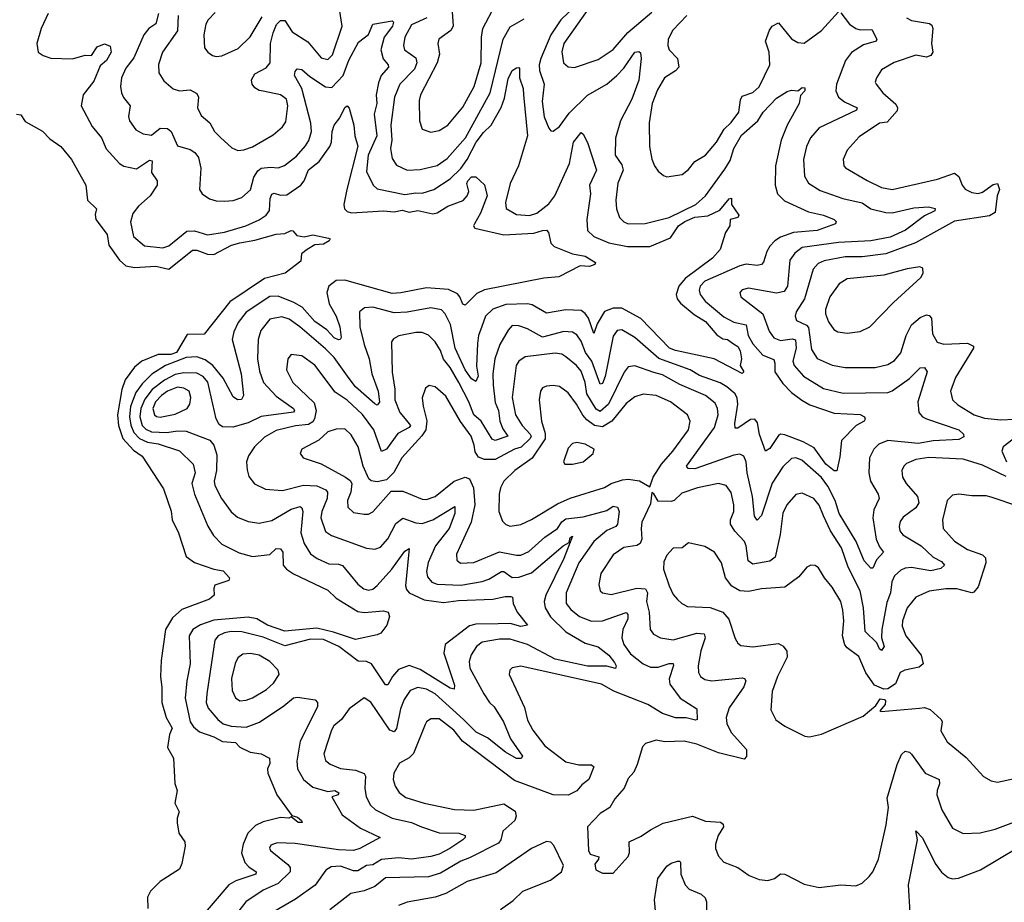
# Model space of a CAD drawing. Extents: x 1954678 to 2060275, y 904822 to 1016299.
# Tile 353 of 467: x 2006400 to 2010987, y 995934 to 1000046. Entities that reach past the tile are written whole.
import ezdxf

# ---------------------------------------------------------------- set-up
doc = ezdxf.new("R2010")
doc.units = 0

msp = doc.modelspace()

# ---------------------------------------------------------------- linework, layer by layer
at = {"layer": '0CON20XD'}
for points in [[(2007138.3, 1000065), (2007135.6, 999994.4), (2007065.7, 999894.3), (2007047.2, 999837.2), (2007047.7, 999797.7), (2007071.6, 999761.6), (2007115, 999723.5), (2007145, 999714.5), (2007195, 999718.9), (2007225, 999701.4), (2007233.3, 999685), (2007228.2, 999635), (2007245, 999599.2), (2007285.7, 999565.7), (2007307.8, 999525), (2007335, 999496.4), (2007389.1, 999449.1), (2007416.6, 999436.6), (2007445, 999438.8), (2007485, 999452.7), (2007581.1, 999508.9), (2007625, 999546.9), (2007639.8, 999570.2), (2007650, 999645), (2007642.5, 999675), (2007615, 999695.2), (2007535, 999713), (2007515, 999715.6), (2007495, 999727.9), (2007482.4, 999745), (2007479.5, 999765), (2007496.1, 999793.9), (2007547.8, 999822.2), (2007566.4, 999845), (2007569, 999935), (2007580.4, 999985), (2007596.5, 1000023.5), (2007615, 1000042.5), (2007635, 1000042.7), (2007669.6, 999989.6), (2007742, 999942), (2007805, 999867.7), (2007835, 999860.8), (2007857.5, 999882.5), (2007902.3, 1000015), (2007856.9, 1000305)], [(2009118.4, 1000195), (2008934.7, 999935), (2008925.3, 999895.3), (2008932.7, 999845), (2008955, 999826.9), (2008985, 999823.5), (2009095, 999860), (2009165, 999907.3), (2009233.7, 999986.3), (2009345, 1000080.9)], [(2008995, 1000115.8), (2008921.3, 1000045), (2008875.2, 999975), (2008827.4, 999865), (2008820, 999835), (2008821.6, 999808.4), (2008843.9, 999745), (2008834.3, 999665), (2008843.3, 999593.3), (2008865, 999540), (2008875, 999528.6), (2008885, 999526.9), (2008915, 999548.2), (2008959.7, 999610.3), (2009045, 999694.6), (2009135, 999746), (2009181.1, 999785), (2009215, 999820.5), (2009265, 999894.5), (2009285, 999898.1), (2009291.7, 999891.7), (2009295.5, 999865), (2009284.6, 999764.6), (2009251.6, 999675), (2009198.4, 999575), (2009175.8, 999494.2), (2009174.1, 999415), (2009205, 999368.9), (2009212, 999345), (2009186.5, 999283.5), (2009177.7, 999205), (2009180.4, 999165), (2009195, 999124.2), (2009214.2, 999104.2), (2009235, 999094.6), (2009313.4, 999096.6), (2009425, 999124), (2009549.6, 999185), (2009595.6, 999224.4), (2009685, 999348.8), (2009710.2, 999389.8), (2009727.2, 999445), (2009761.9, 999508.1), (2009839.2, 999575), (2009863.2, 999615), (2009925, 999679.6), (2009975, 999711.5), (2009995, 999716.7), (2010025, 999713.8), (2010045, 999730), (2010057.9, 999727.9), (2010057.1, 999715), (2010037, 999693), (2010030.6, 999655), (2009975.7, 999554.3), (2009948.1, 999485), (2009921.4, 999365), (2009919.6, 999275), (2009930.4, 999235), (2009962.5, 999202.5), (2010075, 999150.7), (2010145.2, 999135.2), (2010195, 999115.5), (2010204, 999105), (2010200, 999095), (2010115, 999063.6), (2010005.5, 999054.5), (2009945, 999032.1), (2009917.3, 999015), (2009895, 998991.1), (2009880, 998965), (2009865, 998915.8), (2009855, 998905.6), (2009835, 998900.8), (2009785, 998906.4), (2009755, 998899.7), (2009592.5, 998827.5), (2009569.7, 998805), (2009564.7, 998785), (2009569.3, 998765), (2009592.7, 998735), (2009680.8, 998660.8), (2009726.6, 998636.6), (2009784.8, 998624.8), (2009793.5, 998575), (2009816, 998536), (2009862.6, 998482.6), (2009912.9, 998462.9), (2009917.5, 998445), (2009917.8, 998405), (2009955, 998350.4), (2009995, 998308.7), (2010042.9, 998272.9), (2010081.5, 998251.5), (2010195, 998211.9), (2010315, 998205.9), (2010335.7, 998195), (2010339.2, 998185), (2010334.4, 998175.6), (2010296.2, 998155), (2010228.6, 998085), (2010220.7, 998009.3), (2010206.2, 997943.8), (2010195, 997943.8), (2010155, 997974.7), (2010101.7, 998051.7), (2010049.4, 998079.4), (2009965, 998111.4), (2009945, 998114), (2009935, 998108.8), (2009895, 998047.8), (2009875, 998035.8), (2009846.3, 998113.7), (2009837.7, 998167.7), (2009825, 998183.8), (2009805, 998183.4), (2009745, 998142.7), (2009733.2, 998143.2), (2009731.1, 998165), (2009745.7, 998255), (2009742.7, 998282.7), (2009732.9, 998302.9), (2009695, 998335.8), (2009663.4, 998353.4), (2009567.5, 998387.5), (2009523.6, 998415), (2009377.6, 998467.6), (2009265.4, 998565), (2009205, 998600.4), (2009183.1, 998596.9), (2009165, 998571.4), (2009127.3, 998382.7), (2009115, 998350.9), (2009105, 998347.5), (2009065, 998454.6), (2009036.6, 998495), (2009015, 998548.5), (2008995, 998577.5), (2008975, 998590.5), (2008935, 998593.5), (2008835, 998566.9), (2008765.6, 998605.6), (2008725, 998618.9), (2008695, 998621.2), (2008675, 998599.5), (2008637.4, 998532.6), (2008613.1, 998465), (2008603.7, 998396.3), (2008605.2, 998345), (2008615, 998262), (2008630.4, 998225), (2008636.8, 998175), (2008650.1, 998140.1), (2008674.5, 998105), (2008615, 998085.3), (2008601.3, 998091.3), (2008550.4, 998175), (2008515, 998205.3), (2008492, 998265), (2008445.2, 998355), (2008405.3, 998425.3), (2008374.5, 998464.5), (2008359.8, 998505), (2008335.2, 998545.2), (2008305, 998576.4), (2008275, 998587.7), (2008245, 998588.9), (2008166.9, 998573.1), (2008141.2, 998558.8), (2008132.5, 998545), (2008136, 998404), (2008148.5, 998325), (2008148.1, 998275), (2008170.8, 998215), (2008195.9, 998185.9), (2008220, 998155), (2008214.5, 998145.5), (2008162.3, 998117.7), (2008108.6, 998045), (2008085, 998034.5), (2008049.8, 998135), (2007996.8, 998206.8), (2007925, 998273.5), (2007869.7, 998309.7), (2007775, 998435.4), (2007715, 998478.9), (2007665, 998485.6), (2007649.4, 998465), (2007643.1, 998415), (2007673.1, 998355), (2007771.4, 998261.4), (2007781.5, 998225), (2007773.4, 998186.6), (2007765, 998171.6), (2007745, 998159.6), (2007685, 998152.9), (2007595, 998131.1), (2007539.9, 998100.1), (2007493.8, 998055), (2007465.8, 998014.2), (2007457.3, 997985), (2007459.2, 997949.2), (2007467.7, 997917.7), (2007494, 997884), (2007545, 997857.9), (2007625, 997852.7), (2007722.7, 997877.3), (2007783.9, 997873.9), (2007826.7, 997855), (2007834.7, 997844.7), (2007832.8, 997815), (2007807.7, 997755), (2007803.5, 997725), (2007825, 997661.4), (2007852.3, 997642.3), (2008016.4, 997583.6), (2008055, 997579.5), (2008081.1, 997588.9), (2008115, 997627.5), (2008152.2, 997697.8), (2008185, 997723.8), (2008245, 997701.4), (2008275, 997698.9), (2008325, 997715.7), (2008427.9, 997777.9), (2008427.8, 997745), (2008400.2, 997675), (2008336.5, 997595), (2008303.1, 997516.9), (2008294.7, 997475), (2008299.6, 997449.6), (2008320, 997425), (2008345, 997416.3), (2008455, 997411.6), (2008555, 997428.9), (2008585, 997438.8), (2008645, 997474.7), (2008655, 997474.2), (2008695, 997447.2), (2008725, 997448.8), (2008785, 997468.8), (2008931.2, 997595), (2008959.5, 997610.5), (2008965, 997632.5), (2008970, 997630), (2008967.5, 997635), (2008975, 997638.8), (2008935.6, 997535), (2008850.8, 997365), (2008843.9, 997335), (2008847.4, 997305), (2008873.1, 997263.1), (2008945, 997193.1), (2009035, 997141.2), (2009095, 997124.5), (2009145, 997085.3), (2009170.6, 997050.6), (2009178.8, 997035), (2009175, 997022.9), (2009135, 997034.1), (2009045, 997034.4), (2008895, 997066.8), (2008765.5, 997135), (2008685, 997159.6), (2008635, 997159.6), (2008555, 997145.7), (2008527.5, 997125), (2008503.8, 997086.2), (2008494.7, 997055.3), (2008497.2, 997025), (2008562.8, 996905), (2008589.3, 996865), (2008610.4, 996845), (2008654.6, 996775), (2008685.9, 996695), (2008741.8, 996615), (2008736.6, 996603.4), (2008715, 996603), (2008663.1, 996633.1), (2008580, 996700), (2008526.8, 996726.8), (2008466.9, 996785), (2008335, 996904.5), (2008295, 996926.4), (2008255, 996933.8), (2008219.2, 996920.8), (2008191, 996879), (2008173.8, 996835), (2008156.1, 996743.9), (2008145, 996727.9), (2008125, 996735.3), (2008035.8, 996865.8), (2008005, 996886), (2007935.3, 996834.7), (2007899.5, 996785), (2007863.8, 996755), (2007852.1, 996735), (2007816.9, 996625), (2007825, 996594.4), (2007847.2, 996577.2), (2007895, 996556.5), (2007965, 996549.4), (2008005, 996533.6), (2008011.8, 996521.8), (2008007.3, 996465), (2008014.7, 996425), (2008035, 996386.5), (2008058.2, 996365), (2008135, 996326.1), (2008225, 996305.7), (2008272.5, 996285)], [(2008413.4, 1000103.4), (2008419.4, 1000015), (2008408.2, 999995), (2008352.7, 999955), (2008347.7, 999935), (2008355.7, 999885), (2008345.3, 999845), (2008266.7, 999695), (2008260.8, 999669.3), (2008262.7, 999575), (2008275.5, 999535.5), (2008315, 999521.1), (2008355, 999529.1), (2008394.6, 999555), (2008465, 999638.5), (2008517.5, 999735), (2008549.3, 999845), (2008550.8, 999965), (2008556.9, 1000005), (2008615, 1000113.8)], [(2006532.4, 1000075), (2006500.2, 1000005), (2006480.4, 999935), (2006485.7, 999895), (2006509.3, 999879.3), (2006545, 999867.1), (2006645.9, 999864.1), (2006705, 999880), (2006735, 999878.8), (2006760.8, 999919.2), (2006795, 999932.6), (2006822.4, 999922.4), (2006825.8, 999895), (2006805, 999856.4), (2006775, 999831.2), (2006745, 999758.6), (2006696.2, 999695), (2006687.1, 999645), (2006737.7, 999547.7), (2006780.7, 999495), (2006803.6, 999443.6), (2006865.3, 999375.3), (2006885, 999363.8), (2006945, 999350.9), (2007005, 999391.5), (2007018, 999388), (2007015, 999333.3), (2007040, 999295), (2007041.4, 999275), (2007008.2, 999225), (2006952.9, 999177.1), (2006927.1, 999142.9), (2006917.1, 999102.9), (2006930.4, 999035), (2006981.9, 998991.9), (2007066.6, 998983.4), (2007095, 998992.5), (2007179.5, 999060.5), (2007215, 999061.3), (2007275, 999043.2), (2007355, 999055.3), (2007454, 999086), (2007515, 999112.7), (2007548.5, 999135), (2007563.3, 999156.8), (2007567.7, 999212.3), (2007575, 999233.3), (2007585, 999236.9), (2007615, 999227.6), (2007645, 999230), (2007710, 999275), (2007725.1, 999294.9), (2007745, 999346.3), (2007794.6, 999385.4), (2007844.8, 999455), (2007853.3, 999475), (2007856.1, 999525), (2007864.5, 999555), (2007891.7, 999588.2), (2007915, 999636.2), (2007925, 999643.8), (2007935, 999633.3), (2007956.7, 999555), (2007961.1, 999505), (2007975.9, 999455.9), (2007923.7, 999255), (2007909.6, 999185), (2007913.9, 999163.9), (2007925, 999151.9), (2007946, 999146), (2008095, 999154.8), (2008145, 999150.5), (2008182.2, 999157.8), (2008215, 999149.6), (2008255, 999156.3), (2008325, 999142), (2008345, 999145.3), (2008395, 999176.8), (2008466.8, 999203.2), (2008484.6, 999225), (2008491.8, 999245), (2008483.3, 999283.3), (2008487.1, 999295), (2008505, 999313.6), (2008524.3, 999314.3), (2008566.2, 999276.2), (2008577.1, 999225), (2008546.8, 999145), (2008518.4, 999095), (2008514.7, 999085), (2008520, 999075), (2008655, 999043.8), (2008795, 999050.4), (2008835, 999064.1), (2008854.6, 999064.6), (2008864.1, 999054.1), (2008874.7, 999005), (2008889.8, 998989.7), (2008975.6, 998955.6), (2009035, 998944.7), (2009082.5, 998915), (2009078.8, 998905), (2009055, 998895.6), (2009010.5, 998899.5), (2008912.3, 998847.7), (2008842, 998842), (2008565, 998787.7), (2008530, 998770), (2008475, 998716), (2008465, 998720.8), (2008451.1, 998755), (2008439, 998769), (2008398.3, 998788.3), (2008295, 998796.6), (2008175, 998772.5), (2008135, 998770.6), (2007915, 998831.8), (2007875, 998830.9), (2007840, 998805), (2007831.4, 998775), (2007841.5, 998721.5), (2007874, 998665), (2007891.9, 998615), (2007897.2, 998565), (2007893.6, 998556.4), (2007885.4, 998554.6), (2007865, 998564.2), (2007830.6, 998600.6), (2007775, 998639.7), (2007716.5, 998706.5), (2007677.7, 998727.7), (2007605, 998756.9), (2007565, 998755.6), (2007455, 998683.3), (2007417.3, 998635), (2007398.1, 998591.9), (2007390, 998555), (2007432.4, 998395), (2007443.4, 998295), (2007433.5, 998276.5), (2007415, 998274.1), (2007395, 998288.9), (2007348.1, 998375), (2007299.2, 998435), (2007265, 998460.6), (2007225, 998475.6), (2007175, 998472.5), (2007079.3, 998435), (2007016.3, 998393.7), (2006970.1, 998349.9), (2006940.7, 998309.3), (2006916.8, 998243.2), (2006911.1, 998195), (2006917.2, 998157.2), (2006932, 998122), (2006957.6, 998095), (2006995, 998077.4), (2007045, 998069.7), (2007145, 998036.6), (2007209.1, 997975), (2007217.1, 997935), (2007202.1, 997885), (2007214.7, 997835), (2007276.5, 997686.5), (2007303.3, 997643.3), (2007342, 997602), (2007422.2, 997562.2), (2007485, 997544.2), (2007565, 997554.5), (2007595, 997581.4), (2007615, 997580), (2007625.3, 997565), (2007628.1, 997505), (2007643.3, 997485), (2007675, 997464), (2007835, 997387.1), (2007875, 997351.1), (2007975, 997288.2), (2008005, 997284.2), (2008095, 997291.5), (2008116, 997285), (2008122.5, 997265), (2008111.2, 997225), (2008082.7, 997187.3), (2008065, 997179.2), (2007965, 997157.8), (2007862.8, 997192.8), (2007785, 997210.9), (2007635, 997197.4), (2007554.9, 997224.9), (2007505, 997254.8), (2007465, 997262.7), (2007305, 997247.8), (2007242.9, 997227.1), (2007206, 997204), (2007189.8, 997175), (2007194.7, 997045.3), (2007178.7, 996965), (2007171.1, 996885), (2007194.1, 996774.1), (2007210.5, 996750.5), (2007238.5, 996728.5), (2007305, 996705.2), (2007345, 996682.3), (2007405, 996678.1), (2007426.2, 996656.2), (2007473.1, 996633.1), (2007525, 996625.6), (2007563.8, 996605), (2007565, 996580), (2007554.4, 996555), (2007555.5, 996535), (2007598.2, 996435), (2007667.7, 996337.7), (2007695, 996330), (2007713.3, 996315), (2007715.5, 996305), (2007697.5, 996305), (2007665, 996331.2), (2007654.4, 996325.6), (2007615, 996328.5), (2007535, 996309.1), (2007498, 996292), (2007462.6, 996255), (2007441.1, 996205), (2007434.2, 996164.2), (2007449.3, 996119.3), (2007468.1, 996098.1), (2007502.5, 996075), (2007500, 996065), (2007407, 996033), (2007374.8, 996015.2), (2007237.2, 995855)], [(2007047.1, 1000075), (2007035, 1000025.8), (2007001.2, 1000005), (2006978.6, 999975), (2006931.4, 999868.6), (2006895, 999820), (2006873.8, 999775), (2006869.1, 999735), (2006874.5, 999705), (2006884, 999684), (2006915.6, 999645), (2006907.8, 999595), (2006912.2, 999575), (2006941.9, 999531.9), (2006975, 999513.6), (2007015, 999508.2), (2007055, 999540), (2007089.1, 999539.1), (2007105.3, 999525), (2007135, 999458.6), (2007195, 999440.9), (2007216.6, 999426.6), (2007233.3, 999403.3), (2007244.6, 999354.6), (2007238.6, 999255), (2007250, 999235), (2007285, 999211.1), (2007315, 999201.8), (2007355, 999200), (2007395, 999203.6), (2007435, 999217.1), (2007475, 999252.9), (2007491.7, 999311.7), (2007509, 999341), (2007525, 999353.3), (2007568.8, 999358.8), (2007605, 999355.3), (2007633.7, 999366.3), (2007689.5, 999410.5), (2007732.1, 999457.9), (2007746.7, 999483.3), (2007759, 999525), (2007756.9, 999563.1), (2007714.8, 999724.8), (2007680, 999785), (2007682.7, 999805), (2007693.1, 999816.9), (2007715, 999813.1), (2007751.3, 999781.3), (2007825, 999733.5), (2007855, 999730.3), (2007907.5, 999785), (2007933.1, 999856.9), (2007978.7, 999941.3), (2008025, 999977.1), (2008045.7, 1000024.3), (2008135, 1000040), (2008141.4, 1000035), (2008136.8, 1000015), (2008097.5, 999965), (2008082.4, 999905), (2008093.4, 999863.4), (2008117.1, 999835), (2008117.9, 999825), (2008084.2, 999785), (2008072, 999752), (2008061.3, 999695), (2008064.2, 999655), (2008051.3, 999605), (2008064.2, 999505), (2008023.8, 999415), (2008015, 999338), (2008047.5, 999275), (2008065, 999257.3), (2008195, 999231.4), (2008245, 999239.7), (2008275, 999237.5), (2008329.4, 999255), (2008405, 999304.8), (2008455, 999351.7), (2008485, 999393.9), (2008527.2, 999475), (2008560.4, 999519.6), (2008596.7, 999555), (2008643, 999637), (2008659.3, 999680.7), (2008675, 999770), (2008695, 999809.4), (2008715, 999820.8), (2008725, 999823.3), (2008728.6, 999818.6), (2008728, 999775), (2008745.2, 999725.2), (2008746.7, 999695), (2008765.2, 999505), (2008724.2, 999365), (2008685, 999282.9), (2008663.3, 999193.3), (2008665.9, 999165.9), (2008715, 999137.6), (2008775, 999133.8), (2008809.2, 999145), (2008865, 999187.5), (2008892.3, 999225), (2008961.9, 999375), (2008980.4, 999475), (2009015, 999520), (2009025, 999512.5), (2009045, 999473.8), (2009086.8, 999345), (2009054.8, 999275), (2009059.2, 999235), (2009041.6, 999115), (2009045, 999064.2)], [(2007311.2, 1000078.8), (2007278.5, 1000045), (2007267.3, 1000025), (2007258.2, 999975), (2007261.4, 999915), (2007276, 999895), (2007298.9, 999878.9), (2007315, 999874.5), (2007342, 999878), (2007418.3, 999911.7), (2007473.5, 999966.5), (2007530.4, 1000059.6)], [(2010225, 1000077.5), (2010265, 1000025.5), (2010295, 1000005.4), (2010315, 999998.9), (2010369.5, 999999.5), (2010392.9, 999955), (2010390, 999945), (2010330.8, 999929.3), (2010275, 999892.7), (2010247.8, 999855), (2010205.3, 999745), (2010201.3, 999715), (2010214.6, 999685), (2010242.3, 999662.3), (2010300.8, 999635), (2010298.6, 999625), (2010125, 999541.8), (2010084.3, 999495.7), (2010064.7, 999455), (2010051.1, 999395), (2010056.7, 999316.7), (2010074.2, 999284.2), (2010129.3, 999250.7), (2010235, 999212.4), (2010325, 999192.6), (2010365, 999164.7), (2010435, 999147.6), (2010465, 999145.7), (2010565, 999168.9), (2010633.5, 999173.5), (2010665, 999166), (2010662.5, 999155), (2010615, 999131.3), (2010526, 999065), (2010455, 999033.3), (2010365, 999015.1), (2010215, 999007), (2010045, 998983.8), (2010011.4, 998958.6), (2009987.8, 998925), (2009977.6, 998805), (2009960.8, 998779.2), (2009925, 998771.2), (2009795.4, 998794.6), (2009765, 998786.5), (2009754.2, 998774.2), (2009759.2, 998755), (2009862.7, 998675), (2009891.8, 998595), (2009913.7, 998563.7), (2009945, 998550.7), (2009998.3, 998558.3), (2010014.7, 998554.7), (2010017.6, 998515), (2010001.2, 998455), (2010007.6, 998435), (2010050.8, 998385), (2010145, 998328), (2010236.4, 998306.4), (2010445, 998308.1), (2010465, 998316.4), (2010545.8, 998374.2), (2010595, 998423.1), (2010615, 998425.6), (2010628.2, 998405), (2010583.3, 998265), (2010587.9, 998215), (2010605, 998195.5), (2010625, 998185.4), (2010774.4, 998135), (2010796.9, 998115), (2010797.6, 998102.4), (2010775, 998089.2), (2010655, 998083.5), (2010585, 998071.2), (2010444.8, 998085.2), (2010402.3, 998067.7), (2010379.6, 998045), (2010359.3, 998005), (2010355.3, 997935), (2010364.1, 997895), (2010400, 997835), (2010404.6, 997815), (2010378.6, 997761.4), (2010374.3, 997725), (2010390.3, 997625), (2010405, 997589.4), (2010424, 997565), (2010391.1, 997528.9), (2010375, 997490.8), (2010365, 997490.6), (2010333.6, 997525), (2010297, 997615), (2010218.3, 997745), (2010199.1, 997805), (2010165, 997872.9), (2010135, 997913.5), (2010043.4, 997993.4), (2010015, 998004.7), (2009995, 998001.6), (2009955, 997963.1), (2009905, 997885.6), (2009855, 997735.7), (2009835, 997714.3), (2009823.3, 997733.3), (2009813.8, 997825), (2009789.7, 997935), (2009784.7, 997985), (2009772.9, 998012.9), (2009755, 998020.8), (2009726.2, 998016.2), (2009545, 997953), (2009514.7, 997954.7), (2009506.7, 997965), (2009637, 998145), (2009653.4, 998205), (2009650.2, 998235), (2009639.5, 998259.5), (2009595, 998295.2), (2009475, 998346.2), (2009395, 998391), (2009355, 998402.5), (2009265, 998433.4), (2009235, 998427.9), (2009216, 998404), (2009142.4, 998255), (2009105, 998219.7), (2009085, 998231.3), (2009042.5, 998302.5), (2009033.7, 998355), (2009015, 998408.8), (2008993.3, 998435), (2008945, 998475.4), (2008925, 998486.7), (2008895, 998491.6), (2008755, 998475.4), (2008725, 998455.5), (2008713.4, 998435), (2008694.8, 998285), (2008710, 998205), (2008741.2, 998155), (2008778.9, 998115), (2008783.3, 998105), (2008778.4, 998095), (2008736, 998054), (2008705, 998044.4), (2008615, 997997), (2008565, 997997.4), (2008538.1, 998008.1), (2008522, 998032), (2008516.6, 998063.4), (2008503.6, 998105), (2008453.8, 998173.8), (2008385, 998291.1), (2008335, 998335.6), (2008308.3, 998341.7), (2008290.7, 998329.3), (2008275.5, 998284.5), (2008279.3, 998245), (2008297.3, 998177.3), (2008292.4, 998135), (2008273.6, 998106.4), (2008180.8, 998005), (2008143.8, 997936.2), (2008108.7, 997901.3), (2008065, 997893.1), (2008037.6, 997897.6), (2008025.9, 997905.9), (2008000.8, 997965), (2007976.8, 998055), (2007945, 998111.5), (2007915, 998139.1), (2007875, 998137.9), (2007836, 998125), (2007793.2, 998086.8), (2007714.3, 998045), (2007706.2, 998025), (2007721.2, 998005), (2007805, 997976.7), (2007918.1, 997915), (2007939.3, 997899.3), (2007947.5, 997885), (2007942.5, 997845), (2007927.9, 997805), (2007929.5, 997775), (2007955, 997749.5), (2008005, 997741.2), (2008025, 997741.8), (2008045, 997752.5), (2008130.7, 997849.3), (2008185, 997849.1), (2008275, 997811.1), (2008295, 997810), (2008335, 997824.7), (2008424.8, 997895.2), (2008475, 997913.8), (2008495, 997906.1), (2008514.8, 997864.8), (2008520.5, 997785), (2008503.1, 997705), (2008435.4, 997555), (2008437.1, 997527.1), (2008453.3, 997513.3), (2008515, 997516.5), (2008635, 997565.7), (2008715, 997550.3), (2008735, 997551.6), (2008771.9, 997568.1), (2008846.2, 997635), (2008905, 997674.7), (2008925, 997706.3), (2008945, 997720.9), (2009025, 997728.9), (2009135, 997759.5), (2009165, 997779.3), (2009184.8, 997774.8), (2009192.5, 997755), (2009185.3, 997694.7), (2009176.9, 997685), (2009135, 997666.6), (2009075, 997615.3), (2009005.3, 997515), (2008945.3, 997375), (2008945.9, 997325), (2008967.5, 997297.5), (2009007.3, 997265), (2009063.9, 997243.9), (2009115, 997244.8), (2009225, 997283.6), (2009232.9, 997275), (2009232.5, 997255), (2009210.5, 997205), (2009205.8, 997165), (2009215.2, 997135), (2009245, 997091.3), (2009304.5, 997045), (2009339.4, 997029.4), (2009375, 997029.3), (2009425, 997045.7), (2009445, 997045.5), (2009446.1, 997036.1), (2009425.8, 996975), (2009429.5, 996949.5), (2009476.2, 996885), (2009554.4, 996835), (2009555.6, 996785), (2009548.5, 996781.5), (2009505, 996793.5), (2009455, 996792.5), (2009395, 996813.5), (2009325.6, 996855), (2009167.8, 996917.8), (2009110.3, 996950.3), (2008735, 997033.1), (2008694.6, 997025.4), (2008684.2, 997015), (2008680.8, 996995), (2008751.5, 996841.5), (2008765, 996782.5), (2008790.9, 996735), (2008847, 996663), (2008945, 996587.7), (2009004.1, 996574.1), (2009064.5, 996574.5), (2009074.3, 996565), (2009052.1, 996505), (2009018.8, 996481.2), (2008995, 996452.7), (2008955, 996433.1), (2008885, 996433.9), (2008705, 996501.5), (2008462.9, 996685), (2008422.5, 996735), (2008355, 996788.9), (2008315, 996788.1), (2008295.7, 996775), (2008288.5, 996761.5), (2008235, 996626.5), (2008215, 996606.8), (2008168.8, 996581.2), (2008142.7, 996535), (2008139.6, 996505), (2008149.5, 996475), (2008167.5, 996445), (2008198.8, 996421.2), (2008285, 996395.3), (2008425, 996366.6), (2008515, 996363.3), (2008655, 996392.5), (2008708.1, 996358.1), (2008713.3, 996335), (2008706.7, 996315), (2008650.4, 996265), (2008641.8, 996225), (2008630.5, 996209.5), (2008495, 996140.2), (2008455, 996125.6), (2008360.9, 996069.1), (2008305, 996051.7), (2008105, 996048.2), (2008055, 996007.7), (2008005, 995987.1), (2007943.3, 995975), (2007845, 995898.2)], [(2009507.6, 1000065), (2009442.5, 999997.5), (2009421, 999955), (2009419.1, 999925), (2009426.4, 999905), (2009464.7, 999864.7), (2009470, 999825), (2009455, 999807.3), (2009404.4, 999775), (2009370.6, 999719.4), (2009346.9, 999655), (2009332.1, 999565), (2009334.5, 999455), (2009345.4, 999395.4), (2009357.1, 999365), (2009375, 999340.8), (2009399.1, 999319.1), (2009415, 999314.3), (2009486, 999325), (2009515, 999347.5), (2009545.7, 999385), (2009595.6, 999415), (2009645.4, 999475), (2009681.8, 999535), (2009715, 999567.1), (2009750, 999615), (2009757.4, 999672.6), (2009765, 999688.9), (2009815, 999706.2), (2009845, 999733.1), (2009893.9, 999836.1), (2009891.9, 999895), (2009874.1, 999945), (2009893.6, 999996.4)], [(2009893.6, 999996.4), (2009905.6, 1000015), (2009935, 1000031.4), (2009995, 999956.4), (2010025, 999940), (2010055, 999937.1), (2010134.8, 999995.2), (2010215, 1000082)], [(2008296.4, 1000055), (2008225, 1000021.4), (2008193.8, 999965), (2008188.2, 999925), (2008192.7, 999905), (2008245, 999868), (2008250.4, 999845), (2008240, 999815), (2008170.6, 999745), (2008145.7, 999685), (2008129, 999555), (2008134.3, 999485), (2008127.5, 999445), (2008135, 999399.2), (2008155, 999368.1), (2008205, 999344.8), (2008265, 999348.4), (2008345, 999366.8), (2008391, 999399), (2008477.4, 999495), (2008592.5, 999705), (2008652.4, 999955), (2008685, 1000011.8), (2008750.6, 1000049.4)], [(2010531.9, 1000055), (2010555, 1000041.5), (2010638.4, 1000028.4), (2010649.6, 1000019.6), (2010653.5, 1000005), (2010647.5, 999935), (2010653.5, 999895), (2010645, 999878.6), (2010625, 999871.1), (2010575, 999880.8), (2010473.5, 999846.5), (2010415, 999812.5), (2010390.8, 999775), (2010385.8, 999755), (2010390, 999745), (2010421.1, 999705), (2010482.1, 999652.1), (2010490, 999635), (2010488.3, 999621.7), (2010441.6, 999568.4), (2010405, 999563.9), (2010310.8, 999499.3), (2010255, 999437.5), (2010235.7, 999395), (2010240, 999365), (2010247.5, 999355), (2010347.3, 999297.3), (2010415, 999263.9), (2010465, 999254.7), (2010675, 999302.7), (2010755, 999330), (2010775, 999315.6), (2010790.9, 999275), (2010805, 999256.9), (2010835, 999240.8), (2010865, 999235.3), (2010885, 999242), (2010935, 999277.3), (2010955, 999281.9), (2010964, 999255), (2010953.7, 999225), (2010945, 999147.5), (2010917.8, 999132.2), (2010755, 999106.6), (2010573.9, 999006.1), (2010435, 998955.6), (2010325, 998940.8), (2010245, 998940.2), (2010147, 998923), (2010119.8, 998910.2), (2010096.2, 998883.8), (2010055.8, 998745), (2010017.3, 998685), (2010012.5, 998665), (2010019.5, 998645), (2010065, 998622.3), (2010075, 998611.1), (2010089.4, 998509.4), (2010115, 998466.9), (2010185, 998436.1), (2010245, 998424.7), (2010385, 998425.3), (2010445, 998438.8), (2010475, 998458.5), (2010505, 998493.1), (2010529.2, 998575), (2010555, 998623.5), (2010595, 998657.9), (2010625, 998670), (2010637.5, 998667.5), (2010648.2, 998655), (2010652.2, 998582.2), (2010673.8, 998543.8), (2010705, 998534.7), (2010815, 998538.7), (2010843.1, 998525), (2010842.7, 998515), (2010759.2, 998379.2), (2010735.5, 998315), (2010745.4, 998275.4), (2010770.6, 998250.6), (2010845.7, 998205), (2010895, 998188.7), (2010971.2, 998181.2), (2011034.1, 998184.1)], [(2006385, 999605.8), (2006405, 999602.5), (2006425, 999571.2), (2006505.9, 999525.9), (2006541.3, 999491.3), (2006591.9, 999455), (2006641.2, 999395), (2006708.6, 999275), (2006715.4, 999205), (2006758.6, 999165), (2006752.4, 999137.6), (2006755.6, 999115), (2006807.5, 999045), (2006816.1, 998995), (2006865, 998925.5), (2006895, 998898.8), (2006935, 998890.7), (2007035, 998897.4), (2007095, 998883.3), (2007205, 998972), (2007225, 998972.5), (2007275, 998952.7), (2007305, 998952.5), (2007387.1, 998995), (2007425, 999006.6), (2007495, 999019.1), (2007595, 999047.1), (2007635, 999050), (2007665, 999063.3), (2007672.5, 999062.5), (2007690.5, 999040.5), (2007725, 999034.1), (2007765, 999044), (2007838.3, 999028.3), (2007846.2, 999025), (2007842, 999015), (2007815, 998999.4), (2007775, 998996.9), (2007738.8, 998975), (2007713.3, 998955), (2007709.3, 998920.7), (2007636.7, 998865), (2007540, 998840), (2007378.7, 998731.3), (2007258.9, 998581.1), (2007180.8, 998579.3), (2007130.6, 998495), (2007105, 998486.2), (2007045, 998486.2), (2006969.1, 998455), (2006935, 998426.9), (2006892.1, 998367.9), (2006876.6, 998323.4), (2006856.4, 998205), (2006860.5, 998155), (2006880.7, 998095), (2006930.5, 998040.5), (2006971.5, 998011.5), (2007070.7, 997860.7), (2007105.4, 997755.4), (2007110.9, 997715), (2007140, 997655), (2007175.4, 997545.4), (2007215, 997516.7), (2007305, 997485.7), (2007347.5, 997477.5), (2007377.5, 997445), (2007375, 997432.5), (2007309.5, 997410.5), (2007304.4, 997395.6), (2007306.7, 997365), (2007284.3, 997345.7), (2007155, 997297.5), (2007111.7, 997258.3), (2007079.2, 997205), (2007059.7, 997059.7), (2007055.5, 996985), (2007062.7, 996935), (2007062.1, 996865), (2007082.2, 996795), (2007110.9, 996745), (2007098.5, 996715), (2007089.4, 996655), (2007116.7, 996605), (2007123.6, 996486.4), (2007133.8, 996455), (2007123.3, 996395), (2007142.5, 996355), (2007133.3, 996325), (2007133.9, 996303.9), (2007142, 996255), (2007168.8, 996215), (2007171.2, 996195), (2007156.2, 996115), (2007145, 996087.5), (2007055, 996030), (2007008.8, 995985), (2006995, 995957.5), (2006997.5, 995905)], [(2009045, 999064.2), (2009075.3, 999035.3), (2009145, 999005.7), (2009231.7, 998988.3), (2009335, 998988.8), (2009431.2, 999028.8), (2009469.1, 999085), (2009499.1, 999105), (2009545, 999126), (2009605, 999131.2), (2009661.9, 999158.1), (2009705, 999211.2), (2009716.7, 999215), (2009716, 999185), (2009750.8, 999135), (2009745, 999124.2), (2009710, 999115), (2009708.8, 999085), (2009688, 999055), (2009662.5, 998975), (2009627.3, 998935), (2009500.4, 998839.6), (2009470.8, 998805), (2009458.8, 998765), (2009463.5, 998745), (2009478.9, 998725), (2009542.1, 998672.1), (2009595, 998640.3), (2009647.5, 998577.5), (2009675, 998559.6), (2009697.5, 998555), (2009725, 998535.5), (2009745, 998522.9), (2009756.4, 998503.6), (2009762, 998465), (2009756.2, 998435), (2009773.3, 998405), (2009765, 998396.7), (2009635, 998465.5), (2009455, 998504.3), (2009427.8, 998515), (2009293.5, 998653.5), (2009205, 998701.2), (2009165, 998701.2), (2009124.2, 998685.8), (2009090.5, 998629.5), (2009075, 998584), (2009049.3, 998655), (2009035, 998676.4), (2009015, 998690.2), (2008945, 998694.7), (2008855, 998678.6), (2008786.9, 998716.9), (2008765, 998721.9), (2008665, 998718.4), (2008603.7, 998696.3), (2008570, 998665), (2008553.3, 998616.7), (2008537.6, 998575), (2008532.8, 998537.2), (2008528.5, 998431.5), (2008535.5, 998385), (2008525, 998360.5), (2008505, 998371.8), (2008475, 998414.6), (2008428.8, 998515), (2008407, 998625), (2008382.4, 998675), (2008365, 998694), (2008315, 998703.7), (2008205, 998682.5), (2008145, 998679.4), (2008045, 998705.8), (2008006, 998704), (2007983.5, 998685), (2007985.4, 998615), (2008005, 998532), (2008028.6, 998465), (2008040, 998395), (2008069.6, 998315), (2008076.8, 998263.2), (2008065, 998249.4), (2008055, 998256.2), (2007965, 998335.3), (2007935, 998374.7), (2007865, 998472.2), (2007825, 998511.6), (2007705, 998615.3), (2007655, 998650), (2007621.5, 998661.5), (2007565, 998649.7), (2007522.9, 998597.1), (2007511.1, 998555), (2007507.5, 998465), (2007517.7, 998407.7), (2007536.1, 998355), (2007595, 998291.6), (2007675.3, 998235), (2007680, 998225), (2007675, 998217.5), (2007525, 998196.4), (2007465, 998166.9), (2007393.1, 998146.9), (2007345, 998148.2), (2007329.9, 998159.9), (2007316.2, 998186.2), (2007277.1, 998357.1), (2007255, 998383.4), (2007225, 998398.3), (2007165, 998400.3), (2007125, 998393.1), (2007075, 998366), (2007016.8, 998323.2), (2006982.5, 998277.5), (2006964.1, 998235), (2006959.6, 998195), (2006971.2, 998155), (2006987.6, 998137.6), (2007015, 998126), (2007085, 998121.9), (2007135, 998129.6), (2007175, 998127.9), (2007286, 998086), (2007304, 998064), (2007318.2, 998018.2), (2007317.5, 997945), (2007305.9, 997895), (2007308.8, 997875), (2007340, 997815), (2007385, 997752.5), (2007415, 997728.2), (2007465, 997707.5), (2007515, 997700.7), (2007575, 997712.4), (2007665, 997765.7), (2007706.9, 997776.9), (2007715, 997770.8), (2007718.5, 997755), (2007709.7, 997655), (2007725.2, 997605.2), (2007755, 997557.9), (2007785.6, 997535), (2007840.9, 997510.9), (2007885, 997509.7), (2007903.4, 997503.4), (2007975, 997415.5), (2008003.8, 997393.8), (2008025, 997387.2), (2008045, 997392.6), (2008065, 997408.9), (2008134.2, 997485.8), (2008195, 997568.9), (2008215, 997582.5), (2008197.9, 997407.9), (2008201.5, 997391.5), (2008214.6, 997375), (2008285, 997343.5), (2008375, 997329.8), (2008445, 997339.1), (2008605, 997345.8), (2008661.4, 997358.6), (2008688.4, 997358.4), (2008695.6, 997355), (2008699.5, 997325), (2008717.7, 997285), (2008765.4, 997224.6), (2008735, 997218.2), (2008685, 997231.8), (2008629.2, 997230.8), (2008525, 997229), (2008495, 997222), (2008382.9, 997135), (2008375.3, 997095), (2008425.5, 996944.5), (2008423.9, 996926.1), (2008405, 996931.8), (2008265, 997017.6), (2008215, 997036.2), (2008165, 997018.7), (2008136.3, 996985), (2008115, 996947.5), (2008105, 996947.3), (2008038.8, 997045), (2008016.2, 997055), (2007977.1, 997057.1), (2007886.8, 997125), (2007815, 997157.3), (2007755, 997160.2), (2007635, 997128), (2007535, 997168.8), (2007435, 997194.4), (2007385, 997195.9), (2007355, 997189.5), (2007325.5, 997175), (2007308.5, 997155), (2007271.6, 996905), (2007269.4, 996865), (2007278, 996838), (2007322.7, 996785), (2007348.5, 996765), (2007385, 996754.8), (2007455, 996748.9), (2007517.5, 996772.5), (2007631.1, 996848.9), (2007675, 996885.9), (2007695, 996889.7), (2007777.1, 996877.1), (2007787.5, 996865), (2007787.8, 996845), (2007706.8, 996685), (2007691.9, 996591.9), (2007694.7, 996555), (2007722.9, 996505), (2007765, 996469.7), (2007835, 996449.5), (2007867.5, 996455), (2007886.2, 996443.8), (2007883.8, 996435), (2007854.2, 996425), (2007901.8, 996341.8), (2007988.5, 996278.5), (2008078.8, 996235), (2007985, 996183.8), (2007955.3, 996174.7), (2007885, 996178.4), (2007683.1, 996206.9), (2007598.9, 996211.1), (2007570, 996200), (2007564.5, 996185.5), (2007568.6, 996175), (2007649.1, 996109.1), (2007660.4, 996095), (2007660.8, 996075), (2007605, 996021.9), (2007535, 995990), (2007453.8, 995935), (2007395, 995859.1)], [(2010255, 998585.6), (2010315, 998593.6), (2010360.8, 998615), (2010471.3, 998728.7), (2010598, 998845), (2010608.8, 998865), (2010608, 998888), (2010593.8, 998893.8), (2010535, 998885.5), (2010425, 998855.4), (2010255, 998838.8), (2010217.3, 998815), (2010174.5, 998755), (2010154, 998696), (2010154.2, 998675), (2010168, 998638), (2010192.6, 998602.6), (2010211.1, 998591.1), (2010255, 998585.6)], [(2007055, 998194.3), (2007125, 998207.6), (2007180.4, 998235), (2007192.5, 998255), (2007197.6, 998285), (2007189.6, 998315), (2007165, 998329.5), (2007135, 998333.8), (2007088.5, 998315), (2007060.2, 998295), (2007032.9, 998265), (2007020.8, 998235), (2007028, 998205), (2007037, 998197), (2007055, 998194.3)], [(2008685, 997685.6), (2008735, 997694.5), (2008785, 997716.9), (2008905, 997790.8), (2008965, 997816.7), (2009125, 997866.8), (2009155.6, 997884.4), (2009208.3, 997901.7), (2009235.3, 997905.3), (2009287.7, 997897.7), (2009335, 997870), (2009350.6, 997915), (2009389.7, 997975), (2009443.4, 998035), (2009516.1, 998135), (2009523.6, 998175), (2009511.1, 998205), (2009431.9, 998265), (2009364.6, 998295.4), (2009305, 998301.3), (2009265, 998288.8), (2009225, 998258), (2009158.3, 998175), (2009115, 998149.5), (2009078.5, 998155), (2009041.6, 998181.6), (2009022.8, 998202.8), (2008994.4, 998254.4), (2008955, 998306.5), (2008915, 998336.9), (2008885, 998341.8), (2008855, 998338.5), (2008835, 998330), (2008825.6, 998315), (2008819.6, 998275), (2008830.9, 998175), (2008848.3, 998118.3), (2008847.5, 998092.5), (2008786.8, 998003.2), (2008706.7, 997945), (2008655.6, 997895), (2008640.5, 997865), (2008634.5, 997835), (2008632.1, 997755), (2008648.6, 997708.6), (2008665, 997693.1), (2008685, 997685.6)], [(2011028.1, 998091.9), (2010980.9, 998055), (2010975.5, 998035), (2010997.1, 997985)], [(2008975, 997974.2), (2009025, 997985.7), (2009071.2, 998025), (2009076.7, 998045), (2009035, 998068.1), (2008995, 998075.8), (2008975, 998071.2), (2008955, 998050), (2008934, 997985), (2008940, 997975), (2008975, 997974.2)], [(2010995, 997917.5), (2010885, 997970.7), (2010795, 997997.8), (2010635, 998005.3), (2010575, 997996.6), (2010531.7, 997978.3), (2010518.1, 997965), (2010510, 997945), (2010512.1, 997915), (2010529.6, 997885), (2010583.2, 997825), (2010589.1, 997795), (2010575, 997772.1), (2010515, 997727.3), (2010502, 997708), (2010496.9, 997685), (2010500.8, 997665), (2010514.5, 997645), (2010599.6, 997595), (2010655, 997542.3), (2010695, 997521.5), (2010708.2, 997505), (2010691, 997489), (2010645, 997478), (2010555, 997492.9), (2010525, 997490.8), (2010505, 997481.6), (2010475.4, 997455), (2010462.8, 997427.2), (2010456.2, 997375), (2010439.4, 997330.6), (2010416.2, 997205), (2010415.3, 997165.3), (2010427.2, 997125), (2010415, 997106.7), (2010405, 997114.4), (2010392.9, 997142.9), (2010338.4, 997195), (2010330.2, 997305), (2010314.8, 997385), (2010259.1, 997495), (2010227.7, 997585), (2010177.6, 997665), (2010145, 997734.3), (2010125, 997783.1), (2010100, 997815), (2010045, 997840.4), (2010015, 997832.9), (2009973.2, 997785), (2009955, 997746), (2009942.1, 997647.9), (2009918.8, 997541.2), (2009895, 997522.7), (2009815, 997508.8), (2009792.9, 997525), (2009784.7, 997595), (2009776.6, 997615), (2009732.3, 997662.3), (2009711.2, 997695), (2009712.1, 997715), (2009726.4, 997755), (2009726.8, 997785), (2009715, 997842.5), (2009691.4, 997875), (2009655, 997885.3), (2009558, 997865), (2009485, 997839.1), (2009448.9, 997805), (2009435, 997800.3), (2009375, 997802), (2009355, 997836.7), (2009345, 997842.5), (2009339.3, 997790.7), (2009298.7, 997705), (2009294.7, 997675), (2009299, 997625), (2009290, 997605), (2009275.5, 997595.5), (2009213.9, 997586.1), (2009165, 997552.1), (2009107.9, 997465), (2009098.1, 997415), (2009104.3, 997385), (2009115.5, 997375.5), (2009155, 997367.5), (2009275, 997397.6), (2009315, 997393.8), (2009324.2, 997375), (2009319.5, 997335), (2009332.5, 997285), (2009337.5, 997205), (2009352.9, 997182.9), (2009385, 997166.4), (2009445, 997156.6), (2009555, 997187), (2009588.6, 997185), (2009593.4, 997165), (2009573.1, 997105), (2009560, 997035), (2009562.1, 997005), (2009572.2, 996985), (2009591.7, 996971.7), (2009624.7, 996964.7), (2009765, 996979.1), (2009777, 996977), (2009783.1, 996965), (2009772.9, 996937.1), (2009705, 996840), (2009691.6, 996795), (2009693.8, 996766.2), (2009713.9, 996725), (2009785.6, 996645.6), (2009786.6, 996613.4), (2009775, 996600), (2009655, 996629.5), (2009555, 996670), (2009495, 996683.9), (2009405, 996681.5), (2009365, 996688.9), (2009315.8, 996674.2), (2009301.4, 996658.6), (2009276.9, 996575), (2009260.5, 996539.5), (2009235, 996510), (2009215.6, 996465), (2009172.9, 996415), (2009148.8, 996375), (2009105, 996348), (2009046, 996285), (2009050.6, 996175), (2009057.3, 996157.3), (2009097.5, 996145), (2009096.7, 996135), (2009078.8, 996111.2), (2009084.3, 996084.3), (2009115, 996070), (2009165, 996068.8), (2009235, 996147.5), (2009241.2, 996165), (2009240, 996215), (2009295, 996241.2), (2009339.3, 996270.7)], [(2011055, 997777.5), (2010925, 997820.8), (2010903, 997827), (2010835, 997826.7), (2010775.5, 997835.5), (2010745, 997830.8), (2010720, 997805), (2010698.5, 997715), (2010701.4, 997675), (2010755, 997615.5), (2010815, 997577.9), (2010885, 997551.8), (2010899.1, 997539.1), (2010900.4, 997515), (2010865, 997402.9), (2010845, 997377.9), (2010835, 997375.4), (2010765, 997393.4), (2010715, 997394.7), (2010637.3, 997382.7), (2010574.4, 997355), (2010534.6, 997305), (2010512, 997245), (2010510.5, 997220.5), (2010527.9, 997175), (2010599.7, 997085), (2010608.5, 997045), (2010590.2, 997029.7), (2010524.2, 997015.8), (2010502, 997005), (2010479.2, 996950.8), (2010445, 996928.8), (2010425, 996926.7), (2010382.5, 996945), (2010342.2, 997002.2), (2010308.6, 997078.6), (2010255, 997118.9), (2010243.8, 997133.8), (2010232.5, 997175), (2010239.3, 997245), (2010235.4, 997295), (2010224.7, 997334.7), (2010185, 997402.5), (2010148.9, 997445), (2010121.5, 997491.5), (2010105, 997502.5), (2010085, 997504.2), (2010066.2, 997495), (2010030.2, 997449.8), (2009965, 997402.4), (2009855, 997394.6), (2009795, 997382.1), (2009755, 997384.6), (2009716.9, 997406.9), (2009688.1, 997445), (2009670, 997515), (2009637.5, 997565), (2009591.3, 997591.3), (2009515, 997608.6), (2009485.5, 997584.5), (2009445, 997583.8), (2009415, 997551.2), (2009400.3, 997519.7), (2009400, 997485), (2009425, 997408.8), (2009445, 997367.5), (2009464.1, 997344.1), (2009484.2, 997325), (2009511.7, 997311.7), (2009617, 997307), (2009676.1, 997286.1), (2009703.4, 997253.4), (2009733, 997163), (2009745, 997141.2), (2009759.7, 997129.7), (2009815, 997123.8), (2009935, 997139.6), (2009957.1, 997127.1), (2009973, 997103), (2009975.6, 997075.6), (2009930.5, 996985), (2009905.6, 996915), (2009899.7, 996829.7), (2009923.2, 996783.2), (2009965, 996753.8), (2010057.3, 996707.3), (2010080, 996705), (2010135, 996716.2), (2010329.5, 996800.5), (2010388.8, 996851.2), (2010408.3, 996881.7), (2010428.8, 996878.8), (2010433, 996873), (2010431.2, 996855), (2010407.5, 996825), (2010412.5, 996822.5), (2010591.9, 996838.1), (2010615, 996840.8), (2010641.2, 996831.2), (2010693.1, 996785), (2010697.9, 996775), (2010691.8, 996731.8), (2010721.4, 996681.4), (2010808.9, 996608.9), (2010889.7, 996519.7), (2010925, 996500), (2010955, 996492.9), (2011035, 996510.6)], [(2007425, 996871.8), (2007455, 996874.6), (2007485, 996885.5), (2007550, 996925), (2007582.5, 996955), (2007608.6, 996995), (2007604.3, 997015), (2007565, 997055.5), (2007515, 997084.6), (2007475, 997092.7), (2007440.4, 997089.6), (2007416.9, 997073.1), (2007403.2, 997046.8), (2007386.2, 996976.2), (2007390.5, 996920.5), (2007405, 996885.8), (2007425, 996871.8)], [(2009339.3, 996270.7), (2009397.9, 996302.1), (2009535, 996334.5), (2009595, 996312), (2009665, 996306.2), (2009677.3, 996297.3), (2009678.2, 996285), (2009653.8, 996245), (2009642.1, 996205), (2009641.8, 996185), (2009655, 996149.2), (2009680.5, 996120.5), (2009746, 996095), (2009798.3, 996058.3), (2009845, 996040), (2009885, 996035.6), (2009916.7, 996045), (2009944.2, 996065.8), (2009965, 996064.2), (2010055, 996017.8), (2010125, 996002.9), (2010225, 996015.5), (2010295, 996010.8), (2010325, 996022), (2010357, 996053), (2010375, 996076), (2010400.5, 996135), (2010436.1, 996293.9), (2010446.9, 996375), (2010441.9, 996418.1), (2010487.8, 996575), (2010507.4, 996622.6), (2010525, 996637.5), (2010545, 996633.1), (2010555, 996624.3), (2010618.9, 996535), (2010683.3, 996505), (2010685.4, 996485), (2010673.3, 996455), (2010672.2, 996435), (2010695.5, 996365), (2010745, 996279.2), (2010794.5, 996254.5), (2010875, 996257.8), (2010945, 996273.8), (2011081.4, 996325)], [(2008272.5, 996285), (2008355, 996257.3), (2008445.3, 996255.3), (2008475.4, 996245.4), (2008475.6, 996235), (2008464.4, 996225), (2008404.6, 996185), (2008355, 996157.6), (2008315, 996146.6), (2008224.8, 996135.2), (2008165, 996140), (2008085, 996133.7), (2008045, 996108.8), (2008015, 996105.2), (2007975, 996080.4), (2007955, 996080.6), (2007895, 996102.1), (2007851.2, 996098.8), (2007826.5, 996083.5), (2007776.1, 996013.9), (2007685, 995948), (2007558.6, 995875)], [(2010548.2, 995885), (2010540, 996015), (2010582.9, 996225), (2010575, 996266.2), (2010605, 996233.8), (2010664.7, 996114.7), (2010695, 996074.3), (2010725, 996048.9), (2010745, 996042.7), (2010773.7, 996046.3), (2010875.8, 996084.2), (2011044.8, 996185.2)], [(2008640, 995900), (2008698.7, 995941.3), (2008744.5, 995985.5), (2008873.2, 996036.8), (2008924.4, 996075.6), (2008934.2, 996105), (2008888.9, 996198.9), (2008874.4, 996214.4), (2008855, 996216.9), (2008785, 996184.4), (2008619.4, 996070.6), (2008485, 996030), (2008385, 995974), (2008335, 995958), (2008205, 995934.4), (2008165, 995919.4)], [(2009369.4, 995810.6), (2009356.7, 995945), (2009373.6, 996045), (2009415, 996101.8), (2009435, 996116.4), (2009465, 996125.6), (2009475.7, 996125.7), (2009478.7, 996118.7), (2009480.6, 996065), (2009500, 996015), (2009519.2, 995995), (2009575, 995971.2), (2009594, 995954), (2009600, 995935), (2009601.5, 995855)]]:
    msp.add_lwpolyline(points, dxfattribs=at)

doc.saveas('drawing.dxf')
